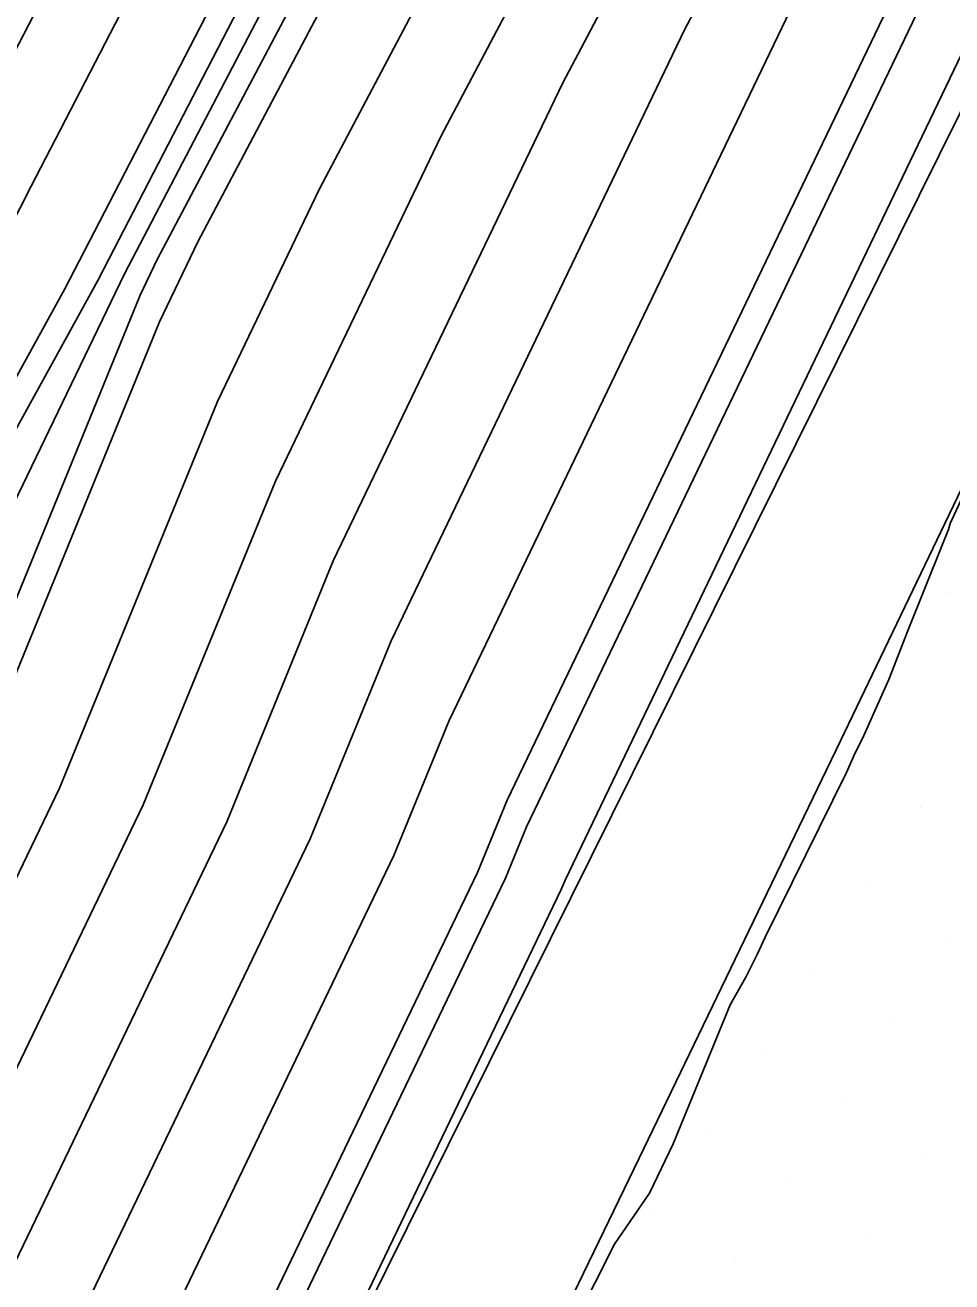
# Model space of a CAD drawing. Extents: x 2354170 to 2357230, y 866100 to 868290.
# Drawn here: x 2355338.78 to 2355362.76, y 866365.76 to 866398.31 of the extents above; entities that cross this region are included whole.
import ezdxf

# ---------------------------------------------------------------- set-up
doc = ezdxf.new("R2010")
doc.units = 0
for name, color, linetype in [('Default', 7, 'Continuous'), ('DTM Contours Major', 7, 'Continuous'), ('DTM Contours Minor', 7, 'Continuous'), ('Exist DTM Scan Elevation Point', 7, 'Continuous'), ('Exist Roads EOP', 7, 'Continuous'), ('PH Exist DTM Breakline', 7, 'Continuous')]:
    doc.layers.add(name, color=color, linetype=linetype)

msp = doc.modelspace()

# ---------------------------------------------------------------- linework, layer by layer
at = {"layer": 'Default'}
for points in [[(2355433.274, 866592.65), (2355424.806, 866571.951), (2355424.411, 866571.12), (2355422.868, 866571.668), (2355420.162, 866565.925), (2355419.736, 866563.735), (2355420.105, 866562.501), (2355413.621, 866548.376), (2355412.407, 866545.801), (2355402.074, 866526.578), (2355397.826, 866518.933), (2355392.022, 866504.988), (2355390.529, 866502.372), (2355387.356, 866494.737), (2355378.915, 866474.238), (2355377.709, 866471.334), (2355372.225, 866460.176), (2355369.578, 866454.696), (2355359.039, 866433.252), (2355357.778, 866430.64), (2355352.681, 866420.776), (2355349.804, 866415.162), (2355338.927, 866394.115), (2355337.24, 866390.821)], [(2355431.174, 866592.241), (2355423.936, 866574.547), (2355423.314, 866573.241), (2355421.994, 866573.71), (2355417.818, 866564.844), (2355417.454, 866562.975), (2355417.769, 866561.921), (2355412.236, 866549.867), (2355410.42, 866546.018), (2355401.608, 866529.623), (2355395.783, 866519.142), (2355390.995, 866507.636), (2355388.835, 866503.852), (2355384.246, 866492.81), (2355377.209, 866475.72), (2355375.25, 866471.003), (2355370.627, 866461.597), (2355366.362, 866452.765), (2355357.461, 866434.654), (2355355.456, 866430.503), (2355351.148, 866422.165), (2355346.545, 866413.183), (2355337.415, 866395.516)], [(2355336.64, 866372.256), (2355339.663, 866378.549), (2355343.753, 866388.56), (2355346.394, 866394.067), (2355357.545, 866415.181), (2355357.799, 866415.7), (2355362.943, 866425.442), (2355365.741, 866431.183), (2355376.003, 866452.523), (2355378.759, 866458.177), (2355384.09, 866469.263), (2355386.61, 866474.85), (2355397.375, 866495.699), (2355400.619, 866502.876), (2355407.827, 866516.962), (2355410.624, 866522.841), (2355419.192, 866542.505), (2355426.718, 866555.797), (2355429.354, 866561.334), (2355429.604, 866563.56), (2355430.426, 866564.821), (2355431.528, 866567.132), (2355430.551, 866568.321), (2355442.375, 866586.643)], [(2355337.287, 866368.659), (2355341.828, 866378.112), (2355345.253, 866386.495), (2355349.543, 866395.439), (2355358.93, 866413.212), (2355359.335, 866414.044), (2355363.665, 866422.241), (2355368.111, 866431.366), (2355376.717, 866449.262), (2355381.159, 866458.376), (2355385.613, 866467.639), (2355389.708, 866476.715), (2355398.736, 866494.201), (2355403.429, 866504.581), (2355409.497, 866516.439), (2355413.331, 866524.5), (2355420.561, 866541.092), (2355426.912, 866552.308), (2355431.145, 866561.201), (2355431.357, 866563.085), (2355432.052, 866564.152), (2355433.804, 866567.826), (2355432.973, 866568.836), (2355443.028, 866584.416)], [(2355338.581, 866361.464), (2355346.158, 866377.236), (2355348.253, 866382.363), (2355355.841, 866398.182), (2355361.699, 866409.275), (2355362.409, 866410.731), (2355365.108, 866415.841), (2355372.851, 866431.732), (2355378.145, 866442.741), (2355385.959, 866458.773), (2355388.661, 866464.392), (2355395.902, 866480.443), (2355401.46, 866491.207), (2355409.048, 866507.992), (2355412.835, 866515.394), (2355418.746, 866527.817), (2355423.299, 866538.266), (2355427.298, 866545.329), (2355434.727, 866560.935), (2355434.862, 866562.135), (2355435.305, 866562.815), (2355438.356, 866569.213), (2355437.818, 866569.868), (2355444.332, 866579.962)], [(2355405.194, 866486.036), (2355393.232, 866459.522), (2355393.159, 866459.369), (2355380.287, 866432.959), (2355379.961, 866432.28), (2355367.272, 866406.241), (2355367.019, 866405.761), (2355365.854, 866403.37), (2355365.287, 866402.297), (2355352.753, 866376.167), (2355352.653, 866375.923), (2355341.387, 866352.472), (2355340.659, 866350.872), (2355340.623, 866350.802), (2355340.589, 866350.736), (2355340.557, 866350.674), (2355340.528, 866350.607), (2355340.495, 866350.531), (2355331.001, 866327.562)], [(2355336.417, 866351.091), (2355339.228, 866357.866), (2355348.323, 866376.799), (2355349.753, 866380.298), (2355358.989, 866399.554), (2355363.084, 866407.307), (2355363.946, 866409.074), (2355365.829, 866412.641), (2355375.221, 866431.914), (2355378.859, 866439.481), (2355388.359, 866458.972), (2355390.184, 866462.769)], [(2355334.401, 866372.018), (2355335.993, 866375.854), (2355337.498, 866378.987), (2355342.253, 866390.626), (2355343.246, 866392.695), (2355356.16, 866417.149), (2355356.262, 866417.357), (2355362.221, 866428.642), (2355363.371, 866431), (2355375.289, 866455.784), (2355376.359, 866457.979), (2355378.218, 866461.844)], [(2355338.298, 866365.818), (2355343.993, 866377.674), (2355346.753, 866384.429), (2355352.692, 866396.81), (2355360.315, 866411.244), (2355360.872, 866412.387), (2355364.386, 866419.041), (2355370.481, 866431.549), (2355377.431, 866446.002), (2355382.14, 866455.663)], [(2355362.019, 866434.7), (2355360.618, 866431.85), (2355360.1, 866430.777), (2355354.214, 866419.388), (2355353.064, 866417.142), (2355340.439, 866392.713), (2355339.805, 866391.476), (2355333.667, 866380.332), (2355331.988, 866376.904), (2355319.48, 866353.942), (2355315.349, 866346.27)], [(2355370.996, 866418.563), (2355366.551, 866409.441), (2355365.482, 866407.418), (2355364.469, 866405.339), (2355362.138, 866400.926), (2355351.253, 866378.232), (2355350.488, 866376.361), (2355339.875, 866354.269), (2355338.477, 866350.901), (2355338.018, 866349.707), (2355328.291, 866328.165)], [(2355370.051, 866401.484), (2355367.633, 866396.191), (2355365.647, 866391.781), (2355365.138, 866390.619), (2355365.118, 866390.574), (2355365.087, 866390.505), (2355362.721, 866385.396), (2355362.677, 866385.247), (2355362.514, 866384.843), (2355361.635, 866382.648), (2355361.136, 866381.363), (2355360.452, 866379.835), (2355360.265, 866379.458), (2355360.034, 866378.95), (2355357.929, 866374.683), (2355357.729, 866374.255), (2355357.431, 866373.653), (2355357.022, 866372.934), (2355355.552, 866369.336), (2355354.939, 866368.059), (2355354.03, 866366.734), (2355353.032, 866364.747)]]:
    msp.add_lwpolyline(points, dxfattribs=at)
at = {"layer": 'DTM Contours Major'}
msp.add_lwpolyline([(2355338.298, 866365.818), (2355343.993, 866377.674), (2355346.753, 866384.429), (2355352.692, 866396.81), (2355360.315, 866411.244), (2355360.872, 866412.387), (2355364.386, 866419.041), (2355370.481, 866431.549), (2355377.431, 866446.002), (2355382.14, 866455.663)], dxfattribs=at)
at = {"layer": 'DTM Contours Minor'}
for points in [[(2355399.763, 866516.766), (2355393.392, 866501.457), (2355392.787, 866500.397), (2355391.502, 866497.306), (2355381.19, 866472.262), (2355380.988, 866471.775), (2355374.355, 866458.281), (2355373.867, 866457.271), (2355361.144, 866431.383), (2355360.874, 866430.823), (2355354.726, 866418.925), (2355354.15, 866417.801), (2355340.943, 866392.246), (2355340.66, 866391.694), (2355334.233, 866380.026), (2355333.119, 866377.75), (2355319.997, 866353.661), (2355315.443, 866345.205), (2355313.17, 866340.539), (2355311.526, 866337.459)], [(2355407.018, 866492.981), (2355404.637, 866487.713), (2355403.129, 866484.793), (2355392.216, 866460.604), (2355391.559, 866459.237), (2355379.811, 866435.133), (2355378.381, 866432.158), (2355366.791, 866408.374), (2355365.995, 866406.866), (2355364.93, 866404.683), (2355363.188, 866401.383), (2355351.753, 866377.544), (2355351.21, 866376.215), (2355340.091, 866353.07), (2355339.164, 866350.837), (2355338.86, 866350.045), (2355327.207, 866324.238), (2355326.871, 866323.38), (2355321.752, 866312.104)], [(2355308.331, 866310.232), (2355311.374, 866316.937), (2355319.426, 866337.506), (2355322.028, 866343.268), (2355325.427, 866352.109), (2355335.777, 866377.053), (2355336.776, 866379.133), (2355341.753, 866391.314), (2355342.196, 866392.238), (2355355.699, 866417.805), (2355355.75, 866417.909), (2355361.981, 866429.708), (2355362.581, 866430.939), (2355375.051, 866456.87), (2355375.559, 866457.912), (2355382.058, 866471.427), (2355382.481, 866472.365), (2355392.371, 866491.519)]]:
    msp.add_lwpolyline(points, dxfattribs=at)
at = {"layer": 'Exist DTM Scan Elevation Point'}
for p, q in [((2355362.638, 866383.603), (2355362.638, 866383.603)), ((2355361.258, 866381.518), (2355361.258, 866381.518)), ((2355361.964, 866378.054), (2355361.964, 866378.054)), ((2355360.584, 866375.969), (2355360.584, 866375.969)), ((2355362.669, 866374.589), (2355362.669, 866374.589)), ((2355359.205, 866373.884), (2355359.205, 866373.884)), ((2355361.29, 866372.504), (2355361.29, 866372.504)), ((2355357.825, 866371.799), (2355357.825, 866371.799)), ((2355359.91, 866370.419), (2355359.91, 866370.419)), ((2355356.446, 866369.714), (2355356.446, 866369.714)), ((2355361.995, 866369.04), (2355361.995, 866369.04)), ((2355358.531, 866368.334), (2355358.531, 866368.334)), ((2355355.067, 866367.629), (2355355.067, 866367.629)), ((2355360.616, 866366.955), (2355360.616, 866366.955)), ((2355357.152, 866366.249), (2355357.152, 866366.249))]:
    msp.add_line(p, q, dxfattribs=at)
at = {"layer": 'Exist Roads EOP'}
msp.add_lwpolyline([(2355398.828, 866460.912), (2355396.257, 866455.49), (2355393.678, 866450.073), (2355391.091, 866444.659), (2355388.496, 866439.249), (2355385.895, 866433.842), (2355383.29, 866428.438), (2355380.682, 866423.034), (2355378.075, 866417.63), (2355375.469, 866412.226), (2355372.866, 866406.819), (2355370.268, 866401.411), (2355367.672, 866396.002), (2355365.077, 866390.592), (2355362.481, 866385.183), (2355359.882, 866379.775), (2355357.279, 866374.369), (2355354.671, 866368.965), (2355352.059, 866363.564)], dxfattribs=at)
at = {"layer": 'PH Exist DTM Breakline'}
for points in [[(2355493.481, 866667.653), (2355482.335, 866644.759), (2355460.278, 866598.533), (2355441.015, 866560.468), (2355418.38, 866513.657), (2355393.36, 866459.386), (2355366.298, 866402.738), (2355340.515, 866350.712), (2355316.886, 866301.426), (2355305.28, 866277.599)], [(2355281.117, 866263.09), (2355291.385, 866283.678), (2355294.507, 866291.064), (2355304.567, 866314.107), (2355322.328, 866352.396), (2355341.35, 866391.869), (2355361.718, 866430.873), (2355381.648, 866471.864), (2355403.329, 866518.372), (2355424.612, 866562.24), (2355423.403, 866563.319), (2355423.174, 866564.881), (2355424.474, 866567.914), (2355426.326, 866567.421), (2355427.666, 866565.955), (2355427.962, 866564.005), (2355426.4, 866561.553)]]:
    msp.add_lwpolyline(points, dxfattribs=at)

doc.saveas('drawing.dxf')
